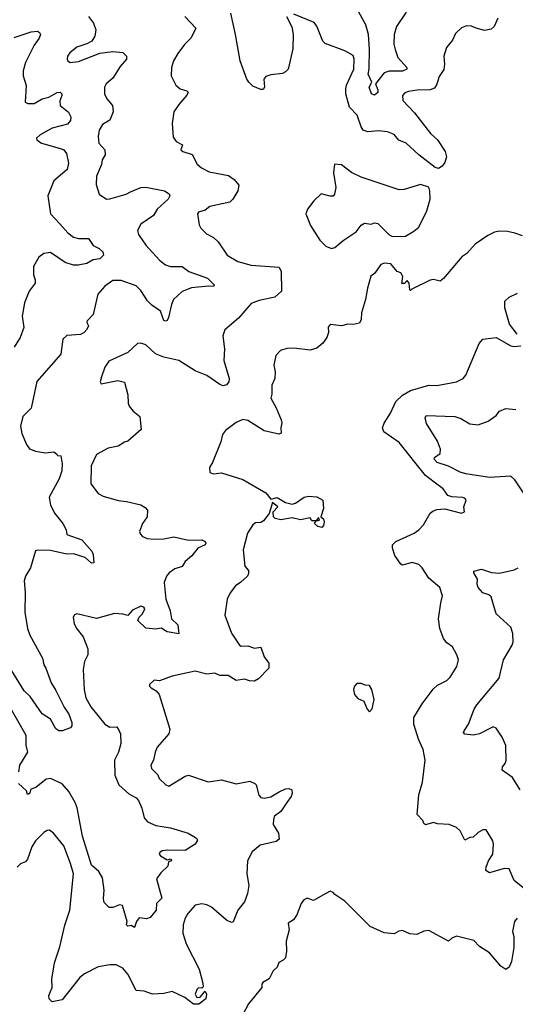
# Model space of a CAD drawing. Extents: x 1690054 to 1842981, y 782881 to 914114.
# Tile 661 of 693: x 1805038 to 1808052, y 899552 to 905536. Entities that reach past the tile are written whole.
import ezdxf

# ---------------------------------------------------------------- set-up
doc = ezdxf.new("R2010")
doc.units = 0

msp = doc.modelspace()

# ---------------------------------------------------------------- linework, layer by layer
at = {"layer": '0CON10XD'}
for points in [[(1807388.7, 905581.3), (1807330, 905495), (1807314.7, 905445), (1807313.9, 905386.1), (1807320.8, 905355), (1807338.2, 905305), (1807392.5, 905245), (1807392, 905235), (1807365, 905223.1), (1807285, 905222.8), (1807255, 905212.2), (1807202.5, 905145), (1807215, 905110), (1807215, 905092.5), (1807195, 905077.5), (1807177.5, 905085), (1807163.8, 905125), (1807180, 905155), (1807156, 905205), (1807162.8, 905237.2), (1807164.8, 905354.8), (1807158.5, 905445), (1807143.3, 905505), (1807089.2, 905599.2)], [(1806042.5, 905555), (1806108, 905485), (1806081.2, 905425), (1806040.8, 905385), (1805999.3, 905330.7), (1805973.7, 905286.3), (1805960.5, 905245), (1805958.1, 905195), (1805987, 905137), (1806013.3, 905115), (1806053.8, 905103.8), (1806062.5, 905095), (1806055, 905077.5), (1806005, 905020), (1805975.8, 904975), (1805965.6, 904905), (1805971.2, 904821.2), (1805990, 904795), (1806027.5, 904775), (1806017.5, 904745), (1806030, 904735), (1806086.5, 904716.5), (1806117, 904657), (1806144, 904635), (1806190.9, 904610.9), (1806307.9, 904587.9), (1806342, 904565), (1806370.7, 904530.7), (1806363.8, 904495), (1806334.3, 904445), (1806315, 904426.9), (1806195, 904400), (1806165, 904378.6), (1806125, 904366), (1806118, 904355), (1806128.8, 904288.8), (1806139.1, 904269.1), (1806174, 904235), (1806217, 904213), (1806245.6, 904185.6), (1806300, 904105), (1806365, 904065.6), (1806445.7, 904044.3), (1806615, 904031.2), (1806628.6, 904005), (1806630, 903885), (1806590, 903850), (1806495, 903830), (1806445, 903811.1), (1806368.1, 903721.9), (1806285, 903651.2), (1806273.3, 903615), (1806282.5, 903535), (1806279.2, 903465), (1806311.9, 903355), (1806310, 903335), (1806295, 903315.8), (1806275, 903310.8), (1806255, 903318.9), (1806175, 903374.1), (1806105, 903401.3), (1806005, 903463.6), (1805914.5, 903484.5), (1805864.5, 903504.5), (1805805, 903559.2), (1805775, 903570.8), (1805755, 903568), (1805695, 903514), (1805580.2, 903459.8), (1805555.7, 903425), (1805534.2, 903365), (1805527.5, 903335), (1805532.5, 903322.5), (1805635, 903342.5), (1805675, 903332.5), (1805695.8, 903255), (1805697.5, 903205), (1805703.9, 903186.1), (1805726.8, 903156.8), (1805768.8, 903125), (1805776.7, 903045), (1805695, 902973.8), (1805675, 902968.8), (1805635.5, 902944.5), (1805575, 902932.3), (1805505, 902892.5), (1805471.4, 902825), (1805470.8, 902715), (1805515.8, 902655.8), (1805545, 902640), (1805635.6, 902614.4), (1805687.9, 902607.9), (1805775, 902586.9), (1805801.3, 902571.3), (1805814.2, 902555), (1805812.9, 902515), (1805785, 902473.8), (1805765.8, 902425), (1805770.3, 902410.3), (1805785, 902394.2), (1805812.1, 902382.1), (1805855, 902378.6), (1805915, 902380.6), (1805975, 902392.9), (1806065, 902372.9), (1806145, 902374.3), (1806165, 902365.6), (1806168.9, 902355), (1806165, 902344.3), (1806122, 902325), (1806085, 902278), (1806045, 902243.3), (1806026.5, 902213.5), (1805982, 902198), (1805946.2, 902175), (1805930, 902155), (1805916.2, 902115), (1805926, 902015), (1805952.4, 901942.4), (1805961.4, 901895), (1805998.5, 901858.5), (1806006.4, 901803.6), (1805935, 901815.7), (1805897.2, 901837.2), (1805865, 901831.8), (1805805, 901837.9), (1805755.7, 901885), (1805764.6, 901905.4), (1805784.2, 901925), (1805798.8, 901955), (1805792.5, 901965), (1805775, 901971.2), (1805723.4, 901946.6), (1805695, 901914.2), (1805665, 901923.8), (1805615, 901926.7), (1805505, 901896.2), (1805385, 901926), (1805370.5, 901919.5), (1805362.5, 901905), (1805369.2, 901865), (1805385, 901833.8), (1805424.5, 901784.5), (1805452.1, 901712.1), (1805452.9, 901675), (1805432.5, 901635), (1805423, 901587), (1805430, 901465), (1805440, 901415), (1805469.4, 901359.4), (1805556, 901255), (1805585, 901236), (1805628.1, 901238.1), (1805643.5, 901213.5), (1805650, 901195), (1805653.3, 901136.7), (1805639.1, 901085), (1805613.7, 901036.3), (1805616.8, 900945), (1805640, 900885), (1805701, 900831), (1805745, 900807.9), (1805760.4, 900790.4), (1805779.6, 900745), (1805794.5, 900684.5), (1805815, 900662), (1805865, 900638.5), (1805955.6, 900625.6), (1806062.5, 900592.5), (1806107.5, 900565), (1806116.7, 900555), (1806116.7, 900545), (1806104, 900526), (1806045, 900486.9), (1805935, 900488.1), (1805905, 900484), (1805890, 900475), (1805886.7, 900465), (1805893.3, 900455), (1805935, 900430), (1805957, 900437), (1805960, 900425), (1805942.5, 900417.5), (1805938.3, 900391.7), (1805895, 900350.8), (1805870, 900315), (1805903, 900197), (1805870, 900165), (1805867.3, 900125), (1805830.9, 900079.1), (1805808.9, 900071.1), (1805765, 900078), (1805747.1, 900055), (1805735, 900020), (1805715, 900031.2), (1805695, 900028), (1805688, 900035), (1805690.6, 900055), (1805662, 900152), (1805645, 900156), (1805605, 900141.4), (1805581.4, 900141.4), (1805551.4, 900171.4), (1805546.9, 900195), (1805551.1, 900245), (1805541.3, 900321.3), (1805518.3, 900358.3), (1805475, 900398.8), (1805419.5, 900575), (1805386.9, 900746.9), (1805375, 900779.4), (1805335.8, 900845.8), (1805295, 900891.5), (1805225, 900924), (1805198.8, 900921.2), (1805135, 900868.8), (1805105, 900860), (1805100, 900835), (1805091.7, 900828.3), (1805085, 900827.5), (1805079.3, 900849.3), (1805030.4, 900895)], [(1805456.2, 905555), (1805487.5, 905515), (1805500, 905475), (1805494.1, 905435.9), (1805476.7, 905405), (1805445, 905388), (1805385, 905368), (1805342, 905335), (1805328, 905315), (1805326.1, 905296.1), (1805330, 905285), (1805345, 905276.2), (1805395, 905281.4), (1805525, 905331.8), (1805605, 905342.9), (1805665, 905336.9), (1805686.7, 905315), (1805686.2, 905295), (1805648.6, 905251.4), (1805605, 905180.8), (1805564.2, 905145), (1805552.5, 905125), (1805554.4, 905085), (1805568.1, 905055), (1805601.9, 905015), (1805607.1, 904975), (1805586.7, 904925), (1805540.6, 904899.4), (1805520, 904865), (1805514.6, 904825), (1805519.1, 904785), (1805554.5, 904745), (1805557.8, 904715), (1805540, 904685), (1805534.5, 904655), (1805505.6, 904585), (1805503.3, 904535), (1805520.8, 904475), (1805565, 904445.6), (1805585, 904446.5), (1805685, 904475.7), (1805711.3, 904488.7), (1805774.7, 904515.3), (1805805, 904518.5), (1805917.5, 904495), (1805946.4, 904476.4), (1805950, 904465), (1805940, 904445), (1805872.9, 904385), (1805852, 904345), (1805775, 904294), (1805754.2, 904255), (1805760.9, 904230.9), (1805805.7, 904165), (1805887.5, 904075), (1805925, 904045.5), (1805955, 904036.2), (1806026.7, 904035), (1806065.9, 904005.9), (1806180.8, 903965), (1806220, 903925), (1806216, 903914), (1806185, 903916.5), (1806082.9, 903907.1), (1806025, 903884.2), (1805972.9, 903835), (1805960.5, 903805), (1805943.1, 903725), (1805935, 903708), (1805925, 903704.2), (1805915, 903708), (1805894.5, 903764.5), (1805841.5, 903801.5)], [(1806660, 905555), (1806692.3, 905492.3), (1806700, 905445), (1806697.9, 905357.9), (1806671.1, 905235), (1806655, 905217.8), (1806635, 905207.8), (1806565, 905200), (1806535, 905190), (1806522, 905175), (1806525.8, 905125), (1806518, 905112), (1806505, 905111.2), (1806455, 905131.1), (1806430.8, 905155), (1806418.1, 905175), (1806377.9, 905285), (1806350.6, 905445), (1806321.5, 905575)], [(1807944.7, 905545.3), (1807923.1, 905495), (1807905, 905477.8), (1807865, 905469.3), (1807814.2, 905484.2), (1807785, 905496.5), (1807755, 905499.2), (1807724.6, 905485.4), (1807687.8, 905452.2), (1807668.9, 905411.1), (1807632.7, 905367.3), (1807616.2, 905315), (1807621.5, 905265), (1807617.8, 905232.2), (1807589.2, 905190.8), (1807575, 905143.8), (1807560.2, 905119.8), (1807535, 905109.6), (1807455, 905107.3), (1807401.3, 905098.7), (1807379.4, 905090.6), (1807365.8, 905074.2), (1807367.5, 905045), (1807438.8, 904968.8), (1807536.2, 904845), (1807577.9, 904805), (1807625, 904734.4), (1807633.1, 904703.1), (1807622.3, 904667.7), (1807607.1, 904645), (1807585, 904631.4), (1807565, 904637.3), (1807465.2, 904715.2), (1807388.1, 904785), (1807343.7, 904803.7), (1807315, 904837.3), (1807275, 904853.5), (1807220.3, 904859.7), (1807155, 904854.6), (1807126.7, 904865), (1807114.1, 904885), (1807090.4, 904955), (1807043.2, 905005), (1807021.4, 905085), (1807020.2, 905115), (1807025, 905138.1), (1807070.7, 905235), (1807071.1, 905295), (1807065, 905318), (1807015.6, 905345.6), (1806895, 905390), (1806882, 905405), (1806845, 905496.7), (1806828.3, 905518.3), (1806705, 905570)], [(1805005, 905427.5), (1805107.5, 905462.5), (1805145, 905466.3), (1805158.6, 905458.6), (1805163.4, 905445), (1805156.9, 905423.1), (1805125, 905381.1), (1805095, 905319.2), (1805072.9, 905275), (1805058.7, 905225), (1805059.6, 905195), (1805076.4, 905135), (1805070, 905035), (1805086.2, 905026.2), (1805125, 905025.6), (1805175, 905054.5), (1805215, 905064.6), (1805265, 905092.9), (1805284.6, 905094.6), (1805293.5, 905085), (1805293.6, 905075), (1805282.7, 905042.7), (1805284.4, 905015), (1805335, 904974.2), (1805349.1, 904945), (1805346.6, 904923.4), (1805328.5, 904901.5), (1805234.1, 904875.9), (1805161.2, 904835), (1805140, 904815), (1805142.5, 904805), (1805170, 904785), (1805291.8, 904751.8), (1805306.2, 904745), (1805322.3, 904722.3), (1805334.2, 904664.2), (1805326.7, 904625), (1805245, 904556.9), (1805208.9, 904465), (1805224.3, 904355), (1805281.9, 904295), (1805329.5, 904239.5), (1805364.1, 904214.1), (1805395.4, 904205.4), (1805456.2, 904206.2), (1805485, 904164.3), (1805520.6, 904145), (1805542.9, 904125), (1805547.1, 904105), (1805525, 904083.3), (1805485, 904076.4), (1805445, 904054.5), (1805393.4, 904043.4), (1805365, 904044.4), (1805315, 904060.5), (1805225, 904120.9), (1805184.6, 904115.4), (1805155, 904092.9), (1805122.1, 904035), (1805120.9, 903985), (1805132.2, 903955), (1805132.5, 903935), (1805095, 903886), (1805066.2, 903815), (1805052.1, 903735), (1805063.5, 903665), (1805041.1, 903605), (1805004.6, 903545)], [(1806935, 904146), (1806955, 904151.2), (1807005, 904193.8), (1807083, 904247), (1807115, 904287.5), (1807135, 904298.8), (1807175, 904294), (1807195, 904301.2), (1807215, 904296.2), (1807285, 904227.5), (1807305, 904217.5), (1807385, 904220), (1807435, 904250), (1807465.7, 904275), (1807514.7, 904375), (1807533.1, 904445), (1807532.9, 904492.9), (1807525, 904518.6), (1807475, 904533.8), (1807375, 904503.8), (1807345, 904501.2), (1807115, 904579.2), (1807055, 904608), (1806995, 904653.3), (1806953, 904657), (1806946.7, 904605), (1806960, 904515), (1806952.5, 904475), (1806945, 904462.5), (1806925, 904462.5), (1806871.7, 904478.3), (1806826.1, 904433.9), (1806787.5, 904385), (1806778.8, 904355), (1806805.8, 904285), (1806864, 904195), (1806900.3, 904160.3), (1806935, 904146)], [(1808095, 904221.2), (1808048.3, 904238.3), (1808005, 904248), (1807955, 904250), (1807925.9, 904244.1), (1807885, 904223.8), (1807808.3, 904171.7), (1807757.5, 904115), (1807726.1, 904093.9), (1807615, 903962.5), (1807595, 903947.5), (1807555, 903957.5), (1807535, 903952.5), (1807421.7, 903898.3), (1807415, 903890), (1807410, 903895), (1807406.7, 903935), (1807395, 903950), (1807377, 903933), (1807361.7, 903931.7), (1807367.5, 903975), (1807356.4, 903996.4), (1807332.5, 904005), (1807295, 904052.5), (1807257, 904057), (1807235, 904047.5), (1807195, 903992.5), (1807173.9, 903976.1), (1807152, 903905), (1807140, 903835), (1807115.6, 903755), (1807115.3, 903714.7), (1807105, 903690.8), (1807066.8, 903683.2), (1807034.2, 903685.8), (1806995, 903676), (1806925, 903682.5), (1806913.6, 903666.4), (1806916.2, 903635), (1806906, 903605), (1806880.9, 903569.1), (1806845, 903538.6), (1806805, 903526.7), (1806705, 903539.5), (1806661.5, 903538.5), (1806624.5, 903525.5), (1806596.2, 903495), (1806584.2, 903435.8), (1806591.2, 903395), (1806589.2, 903355), (1806571.4, 903315), (1806570.5, 903259.5), (1806564.2, 903235), (1806597.5, 903177.5), (1806627.1, 903105), (1806631.5, 903085), (1806625.7, 903055), (1806628, 903022), (1806613.6, 903016.4), (1806525, 903036.7), (1806425, 903100), (1806395, 903106), (1806355, 903087.5), (1806290.3, 903039.7), (1806271.4, 903015), (1806260.5, 902970.5)], [(1805841.5, 903801.5), (1805815, 903827.9), (1805775, 903890), (1805745, 903918), (1805655, 903950.8), (1805605, 903950), (1805555, 903916), (1805512.1, 903867.9), (1805484.3, 903745), (1805448.8, 903705), (1805446.7, 903695), (1805456.2, 903675), (1805446.8, 903653.2), (1805430, 903635), (1805406.6, 903623.4), (1805325, 903615.7), (1805299.2, 903595), (1805287, 903503), (1805142.1, 903337.9), (1805107.1, 903175), (1805055.8, 903125), (1805042.9, 903065), (1805050.3, 903020.3), (1805078, 902955), (1805097.5, 902927.5), (1805133, 902913), (1805195, 902902.5), (1805245, 902910), (1805262.5, 902895), (1805268.3, 902888.3), (1805287.5, 902885), (1805296.4, 902836.4), (1805294.5, 902795), (1805278.5, 902745), (1805217.1, 902635), (1805225.6, 902585), (1805251.1, 902535), (1805300, 902475), (1805320, 902435), (1805325, 902407.5), (1805414.6, 902374.6), (1805476.7, 902306.7), (1805484.7, 902285), (1805488.1, 902235), (1805475, 902233.3), (1805435, 902267.9), (1805365, 902290.5), (1805325, 902286.7), (1805225, 902309.2), (1805147.3, 902312.7), (1805132.9, 902307.1), (1805102.5, 902205), (1805072, 902155), (1805064, 902125), (1805070, 902055), (1805069.1, 901935), (1805085.5, 901835), (1805099.5, 901795), (1805175.7, 901655), (1805184.4, 901615), (1805197.3, 901595), (1805228.6, 901505), (1805258.4, 901458.4), (1805307.2, 901357.2), (1805336.1, 901315), (1805354.4, 901265), (1805355.6, 901245), (1805347.4, 901232.6), (1805295, 901213.3), (1805275, 901213.5), (1805257.2, 901227.2), (1805224, 901285), (1805175, 901317.5), (1805102, 901422), (1805065, 901458.1), (1804989.2, 901579.2)], [(1808063.3, 903625), (1808015.6, 903685.6), (1807987.5, 903785), (1807988.8, 903825), (1808015, 903848.8), (1808065, 903874)], [(1808128.5, 900238.5), (1808045.8, 900305), (1808013.8, 900375), (1807985, 900378.5), (1807895, 900351.5), (1807872.9, 900365), (1807875.6, 900385), (1807888.5, 900425), (1807914.5, 900465.5), (1807918.6, 900525), (1807915.6, 900545.6), (1807875, 900612.5), (1807855, 900613.3), (1807825, 900596.2), (1807795, 900568.8), (1807775, 900566), (1807745, 900550), (1807717, 900607), (1807695, 900626.7), (1807650, 900645), (1807578.3, 900648.3), (1807555, 900656.7), (1807505, 900642.5), (1807495, 900650), (1807488.8, 900668.8), (1807454.3, 900705), (1807465.7, 900825), (1807487, 900903), (1807502.9, 901035), (1807491.7, 901101.7), (1807463.8, 901163.8), (1807434.5, 901255), (1807435.5, 901294.5), (1807485, 901378), (1807551.7, 901468.3), (1807579.1, 901490.9), (1807635, 901520.8), (1807655, 901540), (1807695.7, 901605), (1807705.8, 901645), (1807696.8, 901676.8), (1807670, 901725), (1807635, 901748), (1807615.6, 901775.6), (1807592.5, 901835), (1807585.7, 901895.7), (1807598.2, 901991.8), (1807610, 902035), (1807592.9, 902085), (1807525, 902141.2), (1807486.2, 902205), (1807466, 902225), (1807425, 902237.8), (1807365, 902221.2), (1807355, 902226.2), (1807319.7, 902279.7), (1807304.2, 902325), (1807306, 902345), (1807325, 902364), (1807436.2, 902415), (1807465.3, 902434.7), (1807492.9, 902465), (1807533.2, 902536.8), (1807550.5, 902549.5), (1807575, 902558.6), (1807623.2, 902563.2), (1807725, 902536.7), (1807742.5, 902545), (1807738.8, 902575), (1807752.5, 902615), (1807747.5, 902625), (1807732, 902632), (1807666, 902636), (1807642.5, 902645), (1807613.8, 902685), (1807558.9, 902725), (1807506.4, 902766.4), (1807345, 902967.1), (1807251.7, 903031.7), (1807243.3, 903055), (1807255, 903084), (1807292.5, 903145), (1807324.8, 903215.2), (1807365, 903253.6), (1807415, 903283.1), (1807525, 903314.4), (1807575, 903312.2), (1807695, 903335.7), (1807735.6, 903354.4), (1807752, 903375), (1807832.1, 903567.9), (1807855, 903594.2), (1807935, 903603.8), (1808025, 903554.2), (1808045, 903550), (1808086.2, 903553.8)], [(1808101.3, 902661.3), (1808049.2, 902739.2), (1808025, 902762.1), (1807895, 902754.3), (1807751.2, 902775), (1807715.6, 902785.6), (1807645, 902822.5), (1807577.5, 902845), (1807559.2, 902865), (1807560, 902875), (1807595, 902900), (1807597.5, 902925), (1807578.5, 902975), (1807512.4, 903082.4), (1807504.4, 903115.6), (1807509.1, 903130.9), (1807685, 903123.5), (1807721.4, 903111.4), (1807775, 903080.5), (1807825, 903073.8), (1807886.7, 903095), (1807935, 903130), (1807955, 903155.7), (1807995, 903172.5), (1808055, 903166.5)], [(1806260.5, 902970.5), (1806211.2, 902845), (1806191.2, 902815), (1806195, 902783.3), (1806216.1, 902776.1), (1806265, 902781.2), (1806395, 902741.4), (1806535, 902661.1), (1806565, 902622.5), (1806603, 902633), (1806655, 902602.5), (1806695, 902592.5), (1806715, 902598), (1806767.5, 902635), (1806795, 902640.9), (1806845.8, 902635.8), (1806880.6, 902615), (1806885.6, 902564.4), (1806870, 902515), (1806885, 902502.5), (1806888.6, 902485), (1806885, 902462.5), (1806875, 902450), (1806850, 902455), (1806830, 902475), (1806840, 902490), (1806860, 902495), (1806855, 902510), (1806840, 902490), (1806815, 902490), (1806805, 902507.5), (1806745, 902496.7), (1806695, 902507.5), (1806625, 902495.7), (1806591.2, 902505), (1806580.8, 902515), (1806578.8, 902545), (1806607.5, 902575), (1806575, 902602.5), (1806554.3, 902535), (1806519.6, 902490.4), (1806505, 902479.5), (1806472.6, 902477.4), (1806456, 902465), (1806422.5, 902415), (1806397.5, 902315), (1806406, 902215), (1806428.3, 902188.3), (1806429.7, 902170.3), (1806423.8, 902155), (1806383.4, 902116.6), (1806350, 902095), (1806316.8, 902053.2), (1806300, 902015), (1806286.1, 901916.1), (1806325, 901806.7), (1806374.3, 901735), (1806385, 901728.9), (1806425, 901730), (1806465, 901716.9), (1806505, 901722), (1806525, 901663.3), (1806552, 901625), (1806552, 901595), (1806490.7, 901529.3), (1806465, 901515.5), (1806435, 901517.1), (1806405, 901528.5), (1806355, 901520), (1806305, 901550.4), (1806255, 901550.5), (1806225, 901564.5), (1806175, 901558.2), (1806105, 901577.1), (1805964.3, 901545.7), (1805887, 901517), (1805855, 901522.5), (1805827.5, 901495), (1805827.5, 901485), (1805836.7, 901475), (1805866.9, 901456.9), (1805885.6, 901435.6), (1805950.8, 901225), (1805943.8, 901195), (1805872.9, 901115), (1805860.6, 901085), (1805851.4, 901035), (1805835.8, 901005), (1805840, 900985), (1805876.8, 900946.8), (1805886.2, 900925), (1805925.6, 900885.6), (1805945, 900878.6), (1806045, 900938.1), (1806065, 900944.4), (1806183.2, 900903.2), (1806265, 900915.6), (1806355, 900891.9), (1806438, 900908), (1806467.5, 900895), (1806475.7, 900885), (1806492.4, 900822.4), (1806505, 900809.2), (1806525, 900804.4), (1806565, 900812.1), (1806615, 900844.3), (1806655, 900862), (1806675, 900863.8), (1806692.5, 900855), (1806693.8, 900835), (1806688, 900815), (1806662.2, 900777.8), (1806625, 900724), (1806588, 900695), (1806581.4, 900675), (1806580, 900645), (1806611.7, 900591.7), (1806616, 900555), (1806597.8, 900542.2), (1806500, 900520), (1806452.1, 900477.9), (1806423.1, 900425), (1806420, 900345), (1806431.2, 900275), (1806422.5, 900225), (1806404.4, 900175), (1806364.2, 900125), (1806336.9, 900053.1), (1806325, 900050), (1806295, 900063.8), (1806205, 900142), (1806175, 900157.7), (1806145, 900163.6), (1806105, 900154.5), (1806060.7, 900105), (1806043.2, 900075), (1806031.8, 900035), (1806030.6, 899985), (1806050.4, 899920.4), (1806128.8, 899765), (1806150.5, 899680.5), (1806152.5, 899657.5), (1806145, 899650), (1806125, 899652.5), (1806115, 899642.5), (1806104.2, 899614.2), (1806115, 899593.8), (1806135, 899596.2), (1806165, 899632.5), (1806173.6, 899613.6), (1806169.2, 899585), (1806126.6, 899553.4), (1806095, 899552.5), (1806042.7, 899592.7), (1805965, 899629.6), (1805915, 899617.9), (1805845, 899613.6), (1805795, 899631.8), (1805746.5, 899636.5), (1805695.4, 899735), (1805665, 899771.1), (1805625, 899793.1), (1805585, 899792.5), (1805515, 899780), (1805432.4, 899737.6), (1805404.2, 899715), (1805295, 899578.8), (1805235, 899568), (1805217.5, 899585), (1805215.7, 899605), (1805235.5, 899654.5), (1805232.1, 899705), (1805249.2, 899805), (1805281.1, 899901.1), (1805312.8, 900032.8), (1805343.3, 900125), (1805364.3, 900345), (1805347.4, 900407.4), (1805305.5, 900515.5), (1805243.2, 900593.2), (1805219.7, 900609.7), (1805205, 900608.6), (1805185, 900595.7), (1805134.2, 900545), (1805111.3, 900508.7), (1805085, 900433.3), (1805072.3, 900417.7), (1805042.5, 900405), (1805022.5, 900385)], [(1808082.1, 900855), (1808035, 900930), (1807972, 900975), (1807973.5, 900995), (1807990.9, 901015), (1807996.4, 901033.6), (1807994.2, 901125), (1807972.7, 901175), (1807935, 901230.6), (1807917.6, 901237.6), (1807835, 901195.6), (1807795, 901187.5), (1807744.2, 901194.2), (1807736.7, 901205), (1807740, 901215), (1807767.5, 901255), (1807801.4, 901345), (1807818.3, 901371.7), (1807954, 901535), (1807980.9, 901645), (1808033.3, 901735), (1808039.4, 901755), (1808036.9, 901805), (1808023.7, 901843.7), (1807934.6, 901924.6), (1807905, 902028.8), (1807890.3, 902040.3), (1807855, 902052), (1807826.7, 902085), (1807820, 902105), (1807822.5, 902135), (1807800, 902175), (1807800, 902185), (1807845.7, 902195.7), (1807907.3, 902177.3), (1807955, 902171.4), (1808045, 902192.5), (1808070, 902205)], [(1807165, 901330), (1807181.7, 901348.3), (1807192.5, 901405), (1807180, 901465), (1807165, 901490), (1807138.3, 901491.7), (1807115, 901502.5), (1807088.3, 901501.7), (1807073.9, 901486.1), (1807067.5, 901465), (1807074.1, 901434.1), (1807095, 901410), (1807130, 901395), (1807150, 901345), (1807165, 901330)], [(1805031.6, 900965), (1805039.2, 901005), (1805087.1, 901085), (1805077.5, 901127.5), (1805076.7, 901185), (1804976.4, 901365)], [(1808064, 900076), (1808047.5, 900055), (1808035.7, 899995), (1808043.1, 899965), (1808042.7, 899897.3), (1808028.3, 899811.7), (1808015, 899777.5), (1807995, 899763.3), (1807963.8, 899785), (1807895.7, 899865.7), (1807835, 899903.3), (1807799.5, 899939.5), (1807695, 899965.7), (1807666.2, 899955), (1807645, 899936.2), (1807525, 900000), (1807495, 899997.5), (1807453, 899977), (1807410.7, 899980.7), (1807365, 900000), (1807343, 899997), (1807315, 899980), (1807255, 899987.5), (1807170, 900025), (1807015, 900180), (1806955, 900220), (1806945, 900232.5), (1806925, 900240), (1806900, 900225), (1806825, 900182.5), (1806785, 900197.5), (1806765, 900187.5), (1806750, 900165), (1806723.3, 900095), (1806703.8, 900065), (1806671.2, 900045), (1806677.5, 900005), (1806658.8, 899935), (1806660, 899875), (1806653.8, 899835), (1806639.7, 899820.3), (1806613.3, 899806.7), (1806602.7, 899777.3), (1806580, 899755), (1806555, 899706.7), (1806516.7, 899685), (1806510, 899675), (1806510, 899655), (1806428.8, 899555), (1806376.7, 899455)]]:
    msp.add_lwpolyline(points, dxfattribs=at)

doc.saveas('drawing.dxf')
